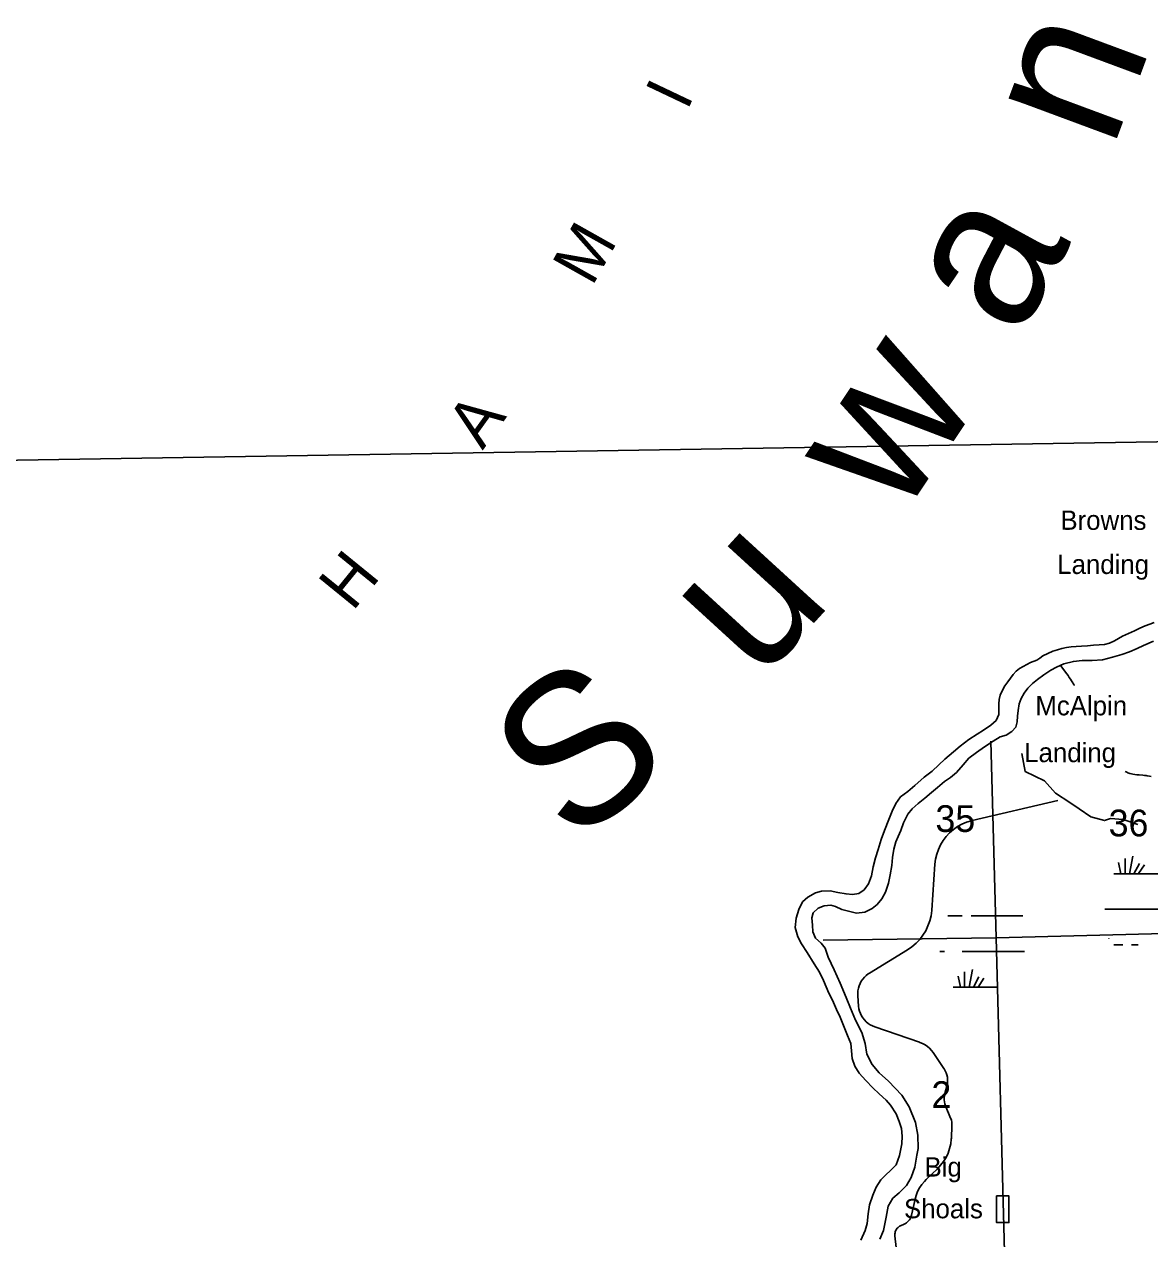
# Model space of a CAD drawing. Extents: x 2480962 to 2688785, y 277103 to 599240.
# Drawn here: x 2527204 to 2546164, y 491360 to 511815 of the extents above; entities that cross this region are included whole.
import ezdxf

# ---------------------------------------------------------------- set-up
doc = ezdxf.new("R2010")
doc.units = 0
for name, color, linetype in [('Culture', 7, 'Continuous'), ('Divided_Highway', 7, 'Continuous'), ('Geographic Features Text', 7, 'Continuous'), ('Intermittent Ponds Text', 7, 'Continuous'), ('Lakes and Ponds', 7, 'Continuous'), ('Level 12', 7, 'Continuous'), ('Level 31', 7, 'Continuous'), ('Narrow River Creek and Branch and Slough', 7, 'Continuous'), ('Section Lines', 7, 'Continuous'), ('Section Numbers', 7, 'Continuous'), ('Swamps', 7, 'Continuous'), ('Township and Range lines', 7, 'Continuous'), ('Uninventoried Roads and Features', 7, 'Continuous'), ('Wide Rivers and Canals Text', 7, 'Continuous')]:
    doc.layers.add(name, color=color, linetype=linetype)

msp = doc.modelspace()

# ---------------------------------------------------------------- linework, layer by layer
at = {"layer": 'Divided_Highway'}
msp.add_line((2520376.685, 504368.593), (2559790.472, 504995.814), dxfattribs=at)
at = {"layer": 'Lakes and Ponds'}
for points in [[(2543488.266, 500012.173), (2543534.81, 500047.337), (2543578.024, 500088.832), (2543621.208, 500188.277), (2543620.373, 500290.522), (2543623.521, 500366.889), (2543630.124, 500443.19), (2543647.182, 500517.477), (2543676.023, 500588.829), (2543723.644, 500672.352), (2543771.419, 500737.158), (2543819.941, 500801.328), (2543864.96, 500860.585), (2543912.58, 500918.172), (2543968.682, 500963.727), (2544032.164, 500999.66), (2544093.765, 501032.505), (2544156.241, 501063.225), (2544264.905, 501106.314), (2544315.177, 501140.119), (2544364.864, 501175.232), (2544447.962, 501219.035), (2544534.402, 501256.086), (2544609.049, 501280.568), (2544684.98, 501300.327), (2544762.119, 501317.407), (2544839.994, 501328.645), (2544927.74, 501334.077), (2545015.467, 501339.479), (2545117.12, 501347.261), (2545218.771, 501355.087), (2545311.458, 501362.354), (2545404.113, 501370.202), (2545489.331, 501392.387), (2545570.214, 501430.91), (2545636.885, 501469.621), (2545703.936, 501506.771), (2545804.532, 501552.65), (2545905.131, 501598.521), (2545996.77, 501641.221), (2546088.529, 501683.768), (2546163.678, 501713.588), (2546240.825, 501738.08)], [(2546227.533, 501424.894), (2546061.765, 501352.164), (2545953.323, 501301.06), (2545825.088, 501243.397), (2545692.529, 501197.647), (2545539.843, 501157.36), (2545371.357, 501110.624), (2545195.885, 501099.79), (2545026.066, 501101.143), (2544878.758, 501083.062), (2544716.093, 501042.501), (2544595.731, 500989.065), (2544499.32, 500936.287), (2544381.621, 500858.86), (2544275.952, 500779.759), (2544187.968, 500711.169), (2544110.297, 500630.831), (2544050.59, 500550.987), (2543997.204, 500459.284), (2543963.72, 500370.133), (2543948.867, 500257.431), (2543939.612, 500158.919), (2543930.246, 500064.414), (2543906.743, 499975.537), (2543842.766, 499905.601), (2543748.684, 499840.855), (2543647.559, 499814.015), (2543525.757, 499740.487), (2543378.673, 499642.201), (2543243.455, 499548.252), (2543118.271, 499452.573), (2543021.474, 499341.631), (2542907.214, 499212.162), (2542809.695, 499127.269), (2542709.736, 499058.351), (2542586.549, 498962.726), (2542489.03, 498877.833), (2542375.822, 498782.482), (2542262.558, 498689.135), (2542163.155, 498600.18), (2542089.754, 498509.933), (2542015.856, 498365.53), (2541973.559, 498234.027), (2541926.383, 498134.474), (2541886.912, 498045.158), (2541852.377, 497921.889), (2541832.313, 497780.969), (2541818.014, 497648.229), (2541790.466, 497489.057), (2541764.47, 497345.969), (2541714.689, 497196.212), (2541649.938, 497082.141), (2541572.545, 496991.784), (2541488.553, 496923.304), (2541364.534, 496857.736), (2541225.153, 496841.878), (2541114.546, 496868.92), (2540979.654, 496907.327), (2540872.427, 496956.519), (2540789.874, 496980.322), (2540678.436, 496965.23), (2540579.64, 496926.422), (2540493.93, 496847.869), (2540470.316, 496763)], [(2541295.851, 491335.355), (2541373.186, 491499.905), (2541403.951, 491615.049), (2541419.357, 491779.904), (2541443.135, 491930.952), (2541498.626, 492090.891), (2541556.667, 492230.848), (2541633.227, 492351.261), (2541718.715, 492437.829), (2541794.612, 492510.097), (2541891.853, 492605.009), (2541949.395, 492763), (2541989.97, 492956.619), (2541996.34, 493087.137), (2541980.7, 493219.054), (2541941.498, 493336.289), (2541894.09, 493461.319), (2541796.062, 493611.027), (2541723.874, 493693.267), (2541605.058, 493800.294), (2541498.439, 493899.635), (2541379.178, 494022.693), (2541269.897, 494146.024), (2541194.657, 494266.279), (2541151.186, 494393.423), (2541137.542, 494525.396), (2541130.218, 494645.51), (2541074.493, 494782.344), (2540950.069, 495091.75), (2540888.634, 495218.399), (2540818.327, 495376.89), (2540761.107, 495495.636), (2540667.29, 495709.628), (2540599.534, 495848.136), (2540513.704, 495990.159), (2540392.556, 496181.343), (2540296.58, 496329.103), (2540233.483, 496443.676), (2540191.173, 496600.93), (2540206.801, 496757.77), (2540252.646, 496905.413), (2540317.008, 497033.512), (2540406.71, 497112.175), (2540532.504, 497185.813), (2540637.621, 497212.763), (2540781.27, 497218.712), (2540911.837, 497192.217), (2541048.336, 497167.891), (2541156.503, 497156.824), (2541261.952, 497171.751), (2541356.034, 497236.498), (2541429.214, 497334.76), (2541475.391, 497470.38), (2541503.106, 497623.541), (2541544.902, 497773.078), (2541588.861, 497916.659), (2541640.138, 498084.504), (2541697.792, 498238.487), (2541768.638, 498420.906), (2541824.74, 498558.804), (2541886.995, 498690.856), (2541963.833, 498801.249), (2542091.068, 498894.98), (2542206.161, 498994.393), (2542366.105, 499133.137), (2542501.157, 499233.098), (2542609.985, 499342.364), (2542715.265, 499435.492), (2542857.579, 499561.721), (2542970.787, 499657.071), (2543119.533, 499767.434), (2543254.862, 499857.376), (2543362.805, 499926.514), (2543488.266, 500012.173)], [(2540470.316, 496763), (2540483.627, 496643.05), (2540488.788, 496528.891), (2540535.641, 496423.898), (2540629.84, 496340.259), (2540698.092, 496255.906), (2540746.333, 496100.82), (2540848.133, 495887.046), (2540948.215, 495663.199), (2541048.686, 495425.325), (2541123.651, 495242.899), (2541205.214, 495038.597), (2541312.78, 494833.002), (2541369.894, 494646.075), (2541400.837, 494466.451), (2541487.555, 494292.369), (2541605.209, 494155.23), (2541763.003, 494011.173), (2541989.159, 493778.756), (2542110.419, 493583.564), (2542219.705, 493315.854), (2542259.522, 493104.389), (2542265.74, 492879.97), (2542242.904, 492767.048), (2542206.542, 492565.523), (2542147.504, 492389.444), (2542067.229, 492258.903), (2541942.935, 492131.164), (2541835.548, 492041.989), (2541759.321, 491909.554), (2541724.622, 491720.107), (2541676.841, 491498.216), (2541618.965, 491352.247)]]:
    msp.add_lwpolyline(points, dxfattribs=at)
at = {"layer": 'Level 31'}
msp.add_lwpolyline([(2543584.577, 492081.294), (2543791.106, 492081.294), (2543791.106, 491630.487), (2543584.577, 491630.487)], close=True, dxfattribs=at)
at = {"layer": 'Narrow River Creek and Branch and Slough'}
for points in [[(2546227.533, 501424.894), (2546061.765, 501352.164), (2545953.323, 501301.06), (2545825.088, 501243.397), (2545692.529, 501197.647), (2545539.843, 501157.36), (2545371.357, 501110.624), (2545195.885, 501099.79), (2545026.066, 501101.143), (2544878.758, 501083.062), (2544716.093, 501042.501), (2544595.731, 500989.065), (2544499.32, 500936.287), (2544381.621, 500858.86), (2544275.952, 500779.759), (2544187.968, 500711.169), (2544110.297, 500630.831), (2544050.59, 500550.987), (2543997.204, 500459.284), (2543963.72, 500370.133), (2543948.867, 500257.431), (2543939.612, 500158.919), (2543930.246, 500064.414), (2543906.743, 499975.537), (2543842.766, 499905.601), (2543748.684, 499840.855), (2543647.559, 499814.015), (2543525.757, 499740.487), (2543378.673, 499642.201), (2543243.455, 499548.252), (2543118.271, 499452.573), (2543021.474, 499341.631), (2542907.214, 499212.162), (2542809.695, 499127.269), (2542709.736, 499058.351), (2542586.549, 498962.726), (2542489.03, 498877.833), (2542375.822, 498782.482), (2542262.558, 498689.135), (2542163.155, 498600.18), (2542089.754, 498509.933), (2542015.856, 498365.53), (2541973.559, 498234.027), (2541926.383, 498134.474), (2541886.912, 498045.158), (2541852.377, 497921.889), (2541832.313, 497780.969), (2541818.014, 497648.229), (2541790.466, 497489.057), (2541764.47, 497345.969), (2541714.689, 497196.212), (2541649.938, 497082.141), (2541572.545, 496991.784), (2541488.553, 496923.304), (2541364.534, 496857.736), (2541225.153, 496841.878), (2541114.546, 496868.92), (2540979.654, 496907.327), (2540872.427, 496956.519), (2540789.874, 496980.322), (2540678.436, 496965.23), (2540579.64, 496926.422), (2540493.93, 496847.869), (2540470.316, 496763)], [(2544660.509, 501017.823), (2544680.632, 500990.017), (2544717.641, 500940.267), (2544746.109, 500902.141), (2544788.397, 500843.827), (2544808.759, 500814.237), (2544828.235, 500784.401), (2544845.175, 500758.622), (2544858.099, 500739.434), (2544867.634, 500724.962), (2544874.575, 500713.992), (2544884.472, 500697.247), (2544889.12, 500688.705), (2544893.526, 500680.026)], [(2545753.4, 499229.714), (2545767.516, 499221.602), (2545778.379, 499216.025), (2545795.154, 499208.611), (2545812.551, 499202.517), (2545829.512, 499197.713), (2545859.364, 499190.679), (2545881.875, 499186.323), (2545915.798, 499180.811), (2545949.86, 499175.959), (2545988.107, 499171.522), (2546045.63, 499166.423), (2546074.372, 499163.591), (2546103.045, 499159.962), (2546123.926, 499156.638), (2546160.145, 499149.508), (2546187.06, 499143.034)], [(2540470.316, 496763), (2540483.627, 496643.05), (2540488.788, 496528.891), (2540535.641, 496423.898), (2540629.84, 496340.259), (2540698.092, 496255.906), (2540746.333, 496100.82), (2540848.133, 495887.046), (2540948.215, 495663.199), (2541048.686, 495425.325), (2541123.651, 495242.899), (2541205.214, 495038.597), (2541312.78, 494833.002), (2541369.894, 494646.075), (2541400.837, 494466.451), (2541487.555, 494292.369), (2541605.209, 494155.23), (2541763.003, 494011.173), (2541989.159, 493778.756), (2542110.419, 493583.564), (2542219.705, 493315.854), (2542259.522, 493104.389), (2542265.74, 492879.97), (2542242.904, 492767.048), (2542206.542, 492565.523), (2542147.504, 492389.444), (2542067.229, 492258.903), (2541942.935, 492131.164), (2541835.548, 492041.989), (2541759.321, 491909.554), (2541724.622, 491720.107), (2541676.841, 491498.216), (2541618.965, 491352.247)]]:
    msp.add_lwpolyline(points, dxfattribs=at)
at = {"layer": 'Section Lines'}
for p, q in [((2543575.13, 496425.006), (2543488.477, 499738.325)), ((2543716.125, 491140.461), (2543575.13, 496425.006))]:
    msp.add_line(p, q, dxfattribs=at)
at = {"layer": 'Swamps'}
for p, q in [((2545640.833, 497694.375), (2545678.044, 497508.33)), ((2545749.573, 497766.87), (2545749.576, 497508.309)), ((2545882.477, 497803.118), (2545823.54, 497508.415)), ((2545991.218, 497682.298), (2545897.213, 497507.711)), ((2546075.795, 497658.135), (2545976.477, 497509.154)), ((2545408.639, 496908.305), (2546458.637, 496908.322)), ((2543005.129, 496196.875), (2544055.127, 496196.892)), ((2543046.079, 495855.439), (2543046.083, 495596.877)), ((2543178.984, 495891.687), (2543120.047, 495596.983)), ((2542937.34, 495782.943), (2542974.551, 495596.898)), ((2543287.725, 495770.867), (2543193.72, 495596.28)), ((2543372.301, 495746.703), (2543272.984, 495597.723))]:
    msp.add_line(p, q, dxfattribs=at)
for points in [[(2545558.631, 497508.306), (2546706.209, 497508.324)], [(2542760.608, 496796.87), (2543005.12, 496796.874)], [(2543155.12, 496796.876), (2544026.103, 496796.89)], [(2545476.089, 496419.073), (2545477.884, 496421.509)], [(2545557.647, 496308.309), (2545708.647, 496308.311)], [(2545858.647, 496308.314), (2545971.516, 496308.315)], [(2542627.146, 496196.869), (2542705.129, 496196.87)], [(2542855.137, 495596.874), (2543599.045, 495596.886)]]:
    msp.add_lwpolyline(points, dxfattribs=at)
at = {"layer": 'Township and Range lines'}
for p, q in [((2543575.13, 496425.006), (2548905.562, 496570.56)), ((2540664.228, 496385.928), (2543575.13, 496425.006))]:
    msp.add_line(p, q, dxfattribs=at)
at = {"layer": 'Uninventoried Roads and Features'}
for p, q in [((2543173.445, 498403.963), (2544616.005, 498738.943)), ((2542492.534, 496895.917), (2542546.877, 497669.629)), ((2541440.813, 495834.152), (2542085.758, 496227.446)), ((2541259.007, 495279.566), (2541245.435, 495451.651)), ((2542287.384, 494668.955), (2541532.624, 494927.027)), ((2542696.578, 494229.581), (2542515.834, 494494.886)), ((2542713.942, 493804.26), (2542747.496, 493929.381)), ((2542810.739, 493390.507), (2542726.364, 493599.721)), ((2542822.669, 493055.277), (2542832.852, 493259.097)), ((2542396.941, 492356.004), (2542587.205, 492538.76)), ((2542151.624, 491758.058), (2542210.24, 492023.381)), ((2541967.912, 491578.419), (2542026.92, 491604.885)), ((2541893.37, 491214.425), (2541871.202, 491408.627))]:
    msp.add_line(p, q, dxfattribs=at)
for points in [[(2545961.758, 498333.943), (2545718.995, 498418.758), (2545504.83, 498438.692), (2545401.833, 498401.509), (2545171.151, 498465.401), (2544977.131, 498601.525), (2544818.521, 498707.642), (2544577.842, 498861.931), (2544393.551, 499069.641), (2544064.139, 499231.444), (2544012.203, 499532.965)], [(2542546.877, 497669.629), (2542557.265, 497754.017), (2542576.418, 497836.857), (2542604.124, 497917.242), (2542640.08, 497994.289), (2542683.894, 498067.157), (2542735.085, 498135.045), (2542793.091, 498197.21), (2542857.277, 498252.972), (2542926.942, 498301.719), (2543001.319, 498342.917), (2543079.595, 498376.115), (2543160.913, 498400.948), (2543173.445, 498403.963)], [(2542085.758, 496227.446), (2542159.446, 496277.855), (2542227.461, 496335.69), (2542289.059, 496400.317), (2542343.564, 496471.03), (2542390.379, 496547.053), (2542428.991, 496627.552), (2542458.976, 496711.646), (2542480.007, 496798.414), (2542491.853, 496886.905), (2542492.534, 496895.917)], [(2541245.435, 495451.651), (2541244.303, 495494.576), (2541247.665, 495537.384), (2541255.483, 495579.606), (2541267.672, 495620.779), (2541284.098, 495660.453), (2541304.58, 495698.193), (2541328.895, 495733.585), (2541356.777, 495766.241), (2541387.919, 495795.805), (2541421.982, 495821.95), (2541440.813, 495834.152)], [(2541532.624, 494927.027), (2541493.154, 494942.875), (2541455.558, 494962.763), (2541420.246, 494986.47), (2541387.604, 495013.741), (2541357.993, 495044.272), (2541331.736, 495077.733), (2541309.119, 495113.753), (2541290.393, 495151.942), (2541275.759, 495191.878), (2541265.382, 495233.125), (2541259.372, 495275.232), (2541259.007, 495279.566)], [(2542515.834, 494494.886), (2542487.044, 494532.727), (2542454.455, 494567.351), (2542418.425, 494598.379), (2542379.35, 494625.471), (2542337.657, 494648.33), (2542293.802, 494666.707), (2542287.384, 494668.955)], [(2542747.496, 493929.381), (2542755.451, 493966.769), (2542759.455, 494004.783), (2542759.463, 494043.008), (2542755.476, 494081.024), (2542747.536, 494118.415), (2542735.732, 494154.771), (2542720.191, 494189.695), (2542701.087, 494222.802), (2542696.578, 494229.581)], [(2542726.364, 493599.721), (2542715.374, 493631.705), (2542707.788, 493664.663), (2542703.687, 493698.233), (2542703.118, 493732.048), (2542706.087, 493765.737), (2542712.561, 493798.932), (2542713.942, 493804.26)], [(2542832.852, 493259.097), (2542832.772, 493291.544), (2542829.302, 493323.805), (2542822.479, 493355.527), (2542812.376, 493386.362), (2542810.739, 493390.507)], [(2542587.205, 492538.76), (2542642.29, 492597.515), (2542690.931, 492661.706), (2542732.596, 492730.629), (2542766.827, 492803.531), (2542793.251, 492879.611), (2542811.578, 492958.037), (2542821.607, 493037.948), (2542822.669, 493055.277)], [(2542210.24, 492023.381), (2542228.599, 492089.768), (2542253.796, 492153.873), (2542285.555, 492214.992), (2542323.53, 492272.457), (2542367.303, 492325.639), (2542396.941, 492356.004)], [(2542026.92, 491604.885), (2542047.396, 491615.389), (2542066.661, 491627.975), (2542084.506, 491642.507), (2542100.734, 491658.823), (2542115.167, 491676.747), (2542127.647, 491696.081), (2542138.038, 491716.614), (2542146.227, 491738.12), (2542151.624, 491758.058)], [(2541871.202, 491408.627), (2541870.14, 491425.92), (2541870.892, 491443.228), (2541873.449, 491460.363), (2541877.783, 491477.137), (2541883.847, 491493.365), (2541891.573, 491508.871), (2541900.879, 491523.485), (2541911.661, 491537.045), (2541923.802, 491549.405), (2541937.168, 491560.428), (2541951.612, 491569.993), (2541966.977, 491577.996), (2541967.912, 491578.419)]]:
    msp.add_lwpolyline(points, dxfattribs=at)

# ---------------------------------------------------------------- texts
at = {"layer": 'Culture'}
for s, height, rotation, p in [('n', 2533.995, 69.6405944, (2545531.101, 509675.879)), ('I', 800, 64.5900278, (2538368.305, 510343.655)), ('a', 2533.996, 61.3765389, (2543944.082, 506493.035)), ('M', 800, 60.6806028, (2536768.874, 507384.373)), ('A', 800, 54.2695194, (2534924.521, 504631.601)), ('H', 800, 50.8704222, (2532734.738, 501911.714))]:
    msp.add_text(s, height=height, rotation=rotation, dxfattribs=at).set_placement(p)
at = {"layer": 'Geographic Features Text'}
for s, rotation, p in [('Browns', 359.9501972, (2544659.517, 503300.048)), ('Landing', 359.9501972, (2544606.139, 502556.745)), ('McAlpin', 359.9502, (2544237.784, 500175.937)), ('Landing', 359.9502028, (2544049.612, 499387.12)), ('Big', 359.9502139, (2542370.365, 492407.024)), ('Shoals', 359.9502139, (2542024.361, 491704.431))]:
    msp.add_text(s, height=325, rotation=rotation, dxfattribs=at).set_placement(p)
at = {"layer": 'Intermittent Ponds Text'}
msp.add_text('S', height=2533.996, rotation=39.537, dxfattribs=at).set_placement((2536454.689, 497941.765))
at = {"layer": 'Level 12'}
msp.add_text('w', height=2533.996, rotation=56.2297028, dxfattribs=at).set_placement((2541971.794, 503463.935))
at = {"layer": 'Section Numbers'}
for s, rotation, p in [('35', 359.9793917, (2542554.382, 498211.462)), ('36', 359.9793917, (2545472.535, 498137.197)), ('2', 359.9794, (2542487.44, 493561.743))]:
    msp.add_text(s, height=450, rotation=rotation, dxfattribs=at).set_placement(p)
at = {"layer": 'Wide Rivers and Canals Text'}
msp.add_text('u', height=2533.996, rotation=47.5577, dxfattribs=at).set_placement((2539577.746, 500712.518))

doc.saveas('drawing.dxf')
